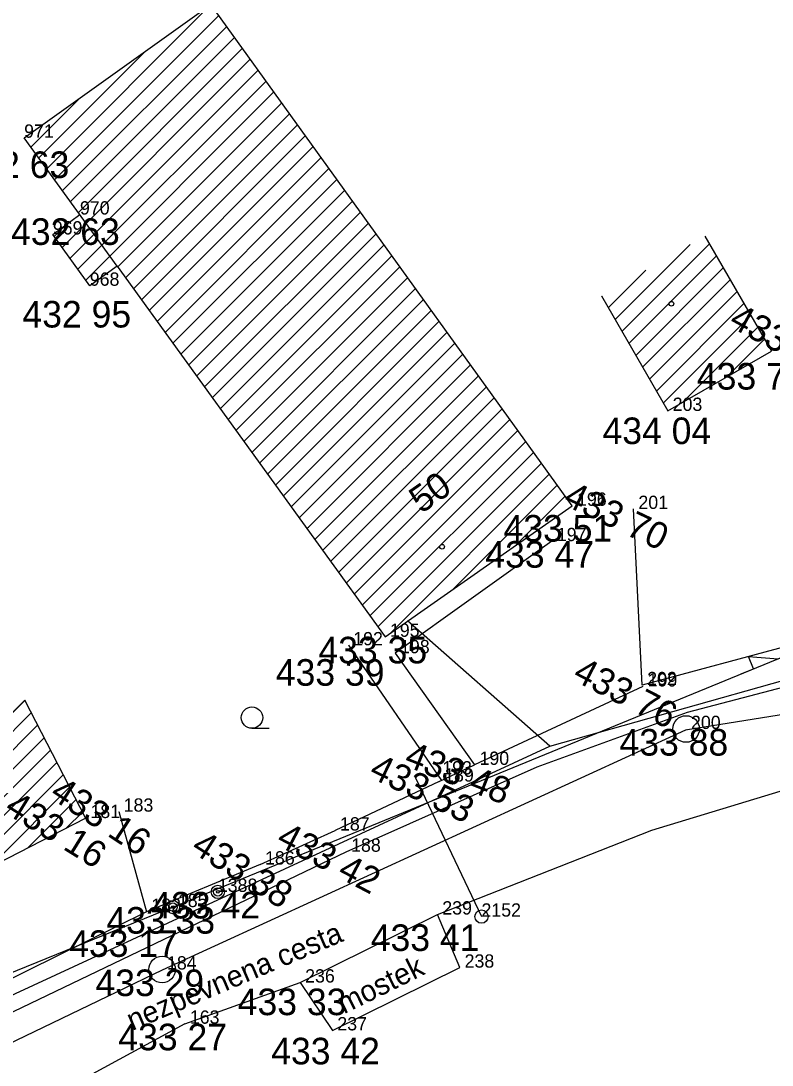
# Model space of a CAD drawing. Extents: x -559180 to -551373, y -1076947 to -1072071.
# Drawn here: x -554277.72 to -554249.45, y -1072656.57 to -1072617.27 of the extents above; entities that cross this region are included whole.
import ezdxf

# ---------------------------------------------------------------- set-up
doc = ezdxf.new("R2010")
doc.units = 0
for name, color, linetype in [('12_PLOTY', 7, 'Continuous'), ('13_PLOTY', 7, 'Continuous'), ('14_BUDOVY', 7, 'Continuous'), ('17_KOMUNIKACE', 7, 'Continuous'), ('18_POLOHOPIS', 7, 'Continuous'), ('1_VODA_ZN', 7, 'Continuous'), ('20_EL_ZN', 7, 'Continuous'), ('2_VODOVOD', 7, 'Continuous'), ('32', 7, 'Continuous'), ('3_BODY', 7, 'Continuous'), ('40_KANAL_ZN', 7, 'Continuous'), ('45_ZN_KULTURY', 7, 'Continuous'), ('47_ZN_STAV_OBJ$', 7, 'Continuous'), ('52_POPIS_UCELOVY', 7, 'Continuous'), ('54_C_POPISNA', 7, 'Continuous'), ('6_VYSKY', 7, 'Continuous'), ('kanal_stáv', 7, 'Continuous'), ('NNnadzemní', 7, 'Continuous')]:
    doc.layers.add(name, color=color, linetype=linetype)

# ---------------------------------------------------------------- blocks, each defined once
blk = doc.blocks.new('POINT_DISPLAY')
blk.add_line((0, 0), (0, 0))
blk = doc.blocks.new('SAK')
at = {"layer": '40_KANAL_ZN'}
blk.add_circle((0, 0), 0.5, dxfattribs=at)
blk = doc.blocks.new('SLB')
at = {"layer": '20_EL_ZN'}
for radius in [0.25, 0.158, 0.05]:
    blk.add_circle((0, 0), radius, dxfattribs=at)
blk = doc.blocks.new('ZAHRAD')
at = {"layer": '45_ZN_KULTURY'}
blk.add_line((0, 0), (0.65, 0.003), dxfattribs=at)
blk.add_circle((0, 0.403), 0.403, dxfattribs=at)
blk = doc.blocks.new('BZ')
at = {"layer": '47_ZN_STAV_OBJ$'}
blk.add_circle((0, 0), 0.0875, dxfattribs=at)
blk = doc.blocks.new('SV')
at = {"layer": '1_VODA_ZN'}
blk.add_circle((0, 0), 0.25, dxfattribs=at)
blk = doc.blocks.new('ELNN')
at = {"layer": '20_EL_ZN'}
for p, q in [((0.5, 0), (0.5, 0.5)), ((0.5, 0.5), (1.5, 0)), ((0, 0), (0.5, 0)), ((1.5, 0), (2.5, 0))]:
    blk.add_line(p, q, dxfattribs=at)
blk.add_lwpolyline([(2, 0.375), (2.5, 0), (2, -0.375)], dxfattribs=at)

msp = doc.modelspace()

# ---------------------------------------------------------------- linework, layer by layer
at = {"layer": '12_PLOTY'}
for p, q in [((-554254.34, -1072642.27), (-554254.67, -1072635.64)), ((-554246.37, -1072640.12), (-554254.34, -1072642.27)), ((-554254.32, -1072642.32), (-554260.65, -1072645.27)), ((-554261.98, -1072645.9), (-554260.65, -1072645.27)), ((-554261.98, -1072645.9), (-554265.9, -1072647.74)), ((-554274.04, -1072647.03), (-554273, -1072650.8)), ((-554268.72, -1072649.02), (-554265.9, -1072647.74)), ((-554268.72, -1072649.02), (-554273, -1072650.8)), ((-554273, -1072650.8), (-554297.59, -1072662.94))]:
    msp.add_line(p, q, dxfattribs=at)
at = {"layer": '13_PLOTY'}
for p, q in [((-554257.82, -1072644.56), (-554237.17, -1072638.75)), ((-554280.56, -1072655.09), (-554257.82, -1072644.56))]:
    msp.add_line(p, q, dxfattribs=at)
at = {"layer": '14_BUDOVY'}
for p, q in [((-554277.6, -1072621.67), (-554270.57, -1072616.66)), ((-554256.98, -1072635.52), (-554270.57, -1072616.66)), ((-554274.103, -1072626.5), (-554277.6, -1072621.67)), ((-554276.52, -1072625.31), (-554275.5, -1072624.56)), ((-554275.13, -1072627.24), (-554276.52, -1072625.31)), ((-554251.979, -1072625.369), (-554249.48, -1072629.7)), ((-554274.103, -1072626.5), (-554275.13, -1072627.24)), ((-554274.103, -1072626.5), (-554264.02, -1072640.45)), ((-554255.879, -1072627.619), (-554253.38, -1072631.95)), ((-554253.38, -1072631.95), (-554249.48, -1072629.7)), ((-554264.02, -1072640.45), (-554256.98, -1072635.52)), ((-554277.584, -1072642.828), (-554275.29, -1072647.27)), ((-554282.56, -1072651.03), (-554275.29, -1072647.27))]:
    msp.add_line(p, q, dxfattribs=at)
at = {"layer": '17_KOMUNIKACE'}
for p, q in [((-554287.42, -1072659.07), (-554265.48, -1072648.54)), ((-554267.21, -1072653.46), (-554262.05, -1072650.9)), ((-554271.55, -1072655.01), (-554267.21, -1072653.46)), ((-554271.55, -1072655.01), (-554278.88, -1072658.99))]:
    msp.add_line(p, q, dxfattribs=at)
for points in [[(-554265.48, -1072648.54), (-554258.291, -1072645.337), (-554252.64, -1072643.28), (-554245.883, -1072641.516), (-554239.16, -1072640.26)], [(-554262.05, -1072650.9), (-554253.983, -1072647.725), (-554241.92, -1072644.07)]]:
    msp.add_lwpolyline(points, dxfattribs=at)
at = {"layer": '18_POLOHOPIS'}
for p, q in [((-554257.74, -1072636.85), (-554263.64, -1072641.07)), ((-554257.82, -1072644.56), (-554263.171, -1072639.855)), ((-554265.4, -1072640.77), (-554261.892, -1072645.859)), ((-554263.64, -1072641.07), (-554260.65, -1072645.27)), ((-554261.21, -1072652.9), (-554262.05, -1072650.9)), ((-554266, -1072655.26), (-554261.21, -1072652.9)), ((-554267.21, -1072653.46), (-554266, -1072655.26))]:
    msp.add_line(p, q, dxfattribs=at)
at = {"layer": '2_VODOVOD'}
msp.add_line((-554262.89, -1072645.73), (-554260.39, -1072650.98), dxfattribs=at)
at = {"layer": '32'}
for p, q in [((-554276.75, -1072622.84), (-554270.57, -1072616.66)), ((-554276.452, -1072623.249), (-554270.274, -1072617.071)), ((-554276.155, -1072623.659), (-554269.978, -1072617.482)), ((-554275.857, -1072624.068), (-554269.682, -1072617.893)), ((-554275.56, -1072624.478), (-554269.385, -1072618.304)), ((-554277.047, -1072622.43), (-554273.031, -1072618.414)), ((-554276.17, -1072625.796), (-554269.089, -1072618.715)), ((-554275.874, -1072626.207), (-554268.793, -1072619.126)), ((-554275.578, -1072626.618), (-554268.497, -1072619.537)), ((-554277.345, -1072622.021), (-554275.492, -1072620.168)), ((-554275.282, -1072627.029), (-554268.201, -1072619.948)), ((-554274.079, -1072626.533), (-554267.905, -1072620.359)), ((-554273.782, -1072626.944), (-554267.609, -1072620.77)), ((-554273.486, -1072627.354), (-554267.313, -1072621.181)), ((-554273.189, -1072627.764), (-554267.016, -1072621.592)), ((-554272.892, -1072628.175), (-554266.72, -1072622.003)), ((-554272.596, -1072628.585), (-554266.424, -1072622.414)), ((-554272.299, -1072628.996), (-554266.128, -1072622.825)), ((-554272.002, -1072629.406), (-554265.832, -1072623.236)), ((-554271.706, -1072629.817), (-554265.536, -1072623.647)), ((-554271.409, -1072630.227), (-554265.24, -1072624.057)), ((-554271.112, -1072630.637), (-554264.943, -1072624.468)), ((-554276.466, -1072625.385), (-554276.035, -1072624.953)), ((-554270.816, -1072631.048), (-554264.647, -1072624.879)), ((-554270.519, -1072631.458), (-554264.351, -1072625.29)), ((-554270.222, -1072631.869), (-554264.055, -1072625.701)), ((-554255.362, -1072628.516), (-554252.536, -1072625.691)), ((-554255.103, -1072628.964), (-554251.807, -1072625.668)), ((-554269.926, -1072632.279), (-554263.759, -1072626.112)), ((-554254.844, -1072629.413), (-554251.548, -1072626.116)), ((-554269.629, -1072632.69), (-554263.463, -1072626.523)), ((-554254.585, -1072629.861), (-554251.289, -1072626.565)), ((-554269.332, -1072633.1), (-554263.167, -1072626.934)), ((-554255.62, -1072628.067), (-554254.208, -1072626.655)), ((-554269.036, -1072633.511), (-554262.87, -1072627.345)), ((-554254.327, -1072630.309), (-554251.03, -1072627.013)), ((-554268.739, -1072633.921), (-554262.574, -1072627.756)), ((-554254.068, -1072630.758), (-554250.772, -1072627.461)), ((-554253.809, -1072631.206), (-554250.513, -1072627.91)), ((-554268.442, -1072634.331), (-554262.278, -1072628.167)), ((-554253.551, -1072631.654), (-554250.254, -1072628.358)), ((-554268.146, -1072634.742), (-554261.982, -1072628.578)), ((-554252.81, -1072631.621), (-554249.996, -1072628.807)), ((-554267.849, -1072635.152), (-554261.686, -1072628.989)), ((-554251.139, -1072630.657), (-554249.737, -1072629.255)), ((-554267.552, -1072635.563), (-554261.39, -1072629.4)), ((-554267.256, -1072635.973), (-554261.094, -1072629.811)), ((-554266.959, -1072636.384), (-554260.798, -1072630.222)), ((-554266.662, -1072636.794), (-554260.501, -1072630.633)), ((-554266.366, -1072637.205), (-554260.205, -1072631.044)), ((-554266.069, -1072637.615), (-554259.909, -1072631.455)), ((-554265.772, -1072638.025), (-554259.613, -1072631.866)), ((-554265.476, -1072638.436), (-554259.317, -1072632.277)), ((-554265.179, -1072638.846), (-554259.021, -1072632.688)), ((-554264.882, -1072639.257), (-554258.725, -1072633.099)), ((-554264.586, -1072639.667), (-554258.428, -1072633.51)), ((-554264.289, -1072640.078), (-554258.132, -1072633.921)), ((-554263.801, -1072640.297), (-554257.836, -1072634.332)), ((-554261.442, -1072638.645), (-554257.54, -1072634.743)), ((-554259.083, -1072636.992), (-554257.244, -1072635.154)), ((-554283.66, -1072648.919), (-554277.579, -1072642.838)), ((-554283.64, -1072648.913), (-554277.574, -1072642.847)), ((-554283.401, -1072649.381), (-554277.333, -1072643.314)), ((-554283.162, -1072649.85), (-554277.092, -1072643.78)), ((-554282.923, -1072650.318), (-554276.852, -1072644.246)), ((-554282.684, -1072650.786), (-554276.611, -1072644.713)), ((-554281.858, -1072650.667), (-554276.37, -1072645.179)), ((-554280.393, -1072649.909), (-554276.129, -1072645.645)), ((-554278.929, -1072649.152), (-554275.888, -1072646.111)), ((-554277.464, -1072648.394), (-554275.647, -1072646.578)), ((-554276, -1072647.637), (-554275.407, -1072647.044))]:
    msp.add_line(p, q, dxfattribs=at)
at = {"layer": 'kanal_stáv'}
msp.add_lwpolyline([(-554211.63, -1072637.36), (-554252.71, -1072643.96), (-554272.41, -1072652.99), (-554296.03, -1072664.39), (-554307.43, -1072677), (-554325.75, -1072687.76), (-554359.23, -1072706.8), (-554394.89, -1072727.06), (-554464.39, -1072765.62), (-554508.8, -1072789.43), (-554533.01, -1072802.97), (-554568.24, -1072822.24), (-554587.98, -1072832.41), (-554601.02, -1072839.21), (-554624.92, -1072852.09), (-554662.69, -1072873.08), (-554684.61, -1072885), (-554705.04, -1072896.44), (-554749.99, -1072921.56), (-554804.76, -1072951.95)], dxfattribs=at)
at = {"layer": 'NNnadzemní'}
for q in [(-554234.01, -1072635.03), (-554299.5, -1072661.83)]:
    msp.add_line((-554272, -1072650.62), q, dxfattribs=at)

# ---------------------------------------------------------------- block references
at = {"layer": '1_VODA_ZN'}
for p in [(-554277.6, -1072621.67), (-554275.5, -1072624.56), (-554276.52, -1072625.31), (-554275.13, -1072627.24), (-554249.48, -1072629.7), (-554253.38, -1072631.95), (-554256.98, -1072635.52), (-554254.67, -1072635.64), (-554257.74, -1072636.85), (-554264.02, -1072640.45), (-554265.4, -1072640.77), (-554263.64, -1072641.07), (-554254.34, -1072642.27), (-554254.32, -1072642.32), (-554252.69, -1072643.92), (-554260.65, -1072645.27), (-554262.05, -1072645.63), (-554261.98, -1072645.9), (-554275.29, -1072647.27), (-554274.04, -1072647.03), (-554265.9, -1072647.74), (-554265.48, -1072648.54), (-554268.72, -1072649.02), (-554270.31, -1072650.05), (-554273, -1072650.8), (-554272, -1072650.62), (-554262.05, -1072650.9), (-554260.39, -1072650.98), (-554261.21, -1072652.9), (-554272.41, -1072652.97), (-554267.21, -1072653.46), (-554271.55, -1072655.01), (-554266, -1072655.26)]:
    msp.add_blockref('POINT_DISPLAY', p, dxfattribs=at)
at = {"layer": '1_VODA_ZN', "rotation": 90}
msp.add_blockref('SV', (-554260.39, -1072650.98), dxfattribs=at)
at = {"layer": '20_EL_ZN', "xscale": 0.9999987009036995, "yscale": 0.9999987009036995, "rotation": 22.311724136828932}
msp.add_blockref('ELNN', (-554250.614, -1072641.844), dxfattribs=at)
at = {"layer": '20_EL_ZN'}
for p in [(-554270.31, -1072650.05), (-554272, -1072650.62)]:
    msp.add_blockref('SLB', p, dxfattribs=at)
at = {"layer": '32'}
for p in [(-554255.879, -1072627.619), (-554266.888, -1072636.354)]:
    msp.add_blockref('POINT_DISPLAY', p, dxfattribs=at)
at = {"layer": '40_KANAL_ZN'}
for p in [(-554252.69, -1072643.92), (-554272.41, -1072652.97)]:
    msp.add_blockref('SAK', p, dxfattribs=at)
at = {"layer": '45_ZN_KULTURY'}
msp.add_blockref('ZAHRAD', (-554269.026, -1072643.893), dxfattribs=at)
at = {"layer": '47_ZN_STAV_OBJ$'}
for p in [(-554253.242, -1072627.917), (-554261.871, -1072637.06)]:
    msp.add_blockref('BZ', p, dxfattribs=at)

# ---------------------------------------------------------------- texts
at = {"layer": '3_BODY'}
for s, p in [('971', (-554277.6, -1072621.67)), ('970', (-554275.5, -1072624.56)), ('969', (-554276.52, -1072625.31)), ('968', (-554275.13, -1072627.24)), (' 203', (-554253.38, -1072631.95)), (' 196', (-554256.98, -1072635.52)), (' 201', (-554254.67, -1072635.64)), (' 197', (-554257.74, -1072636.85)), (' 195', (-554264.02, -1072640.45)), (' 192', (-554265.4, -1072640.77)), (' 198', (-554263.64, -1072641.07)), (' 202', (-554254.34, -1072642.27)), (' 199', (-554254.32, -1072642.32)), (' 200', (-554252.69, -1072643.92)), (' 190', (-554260.65, -1072645.27)), (' 193', (-554262.05, -1072645.63)), (' 189', (-554261.98, -1072645.9)), (' 183', (-554274.04, -1072647.03)), (' 181', (-554275.29, -1072647.27)), (' 187', (-554265.9, -1072647.74)), (' 188', (-554265.48, -1072648.54)), (' 186', (-554268.72, -1072649.02)), ('1388', (-554270.31, -1072650.05)), (' 185', (-554272, -1072650.62)), (' 182', (-554273, -1072650.8)), (' 239', (-554262.05, -1072650.9)), ('2152', (-554260.39, -1072650.98)), (' 184', (-554272.41, -1072652.97)), (' 238', (-554261.21, -1072652.9)), (' 236', (-554267.21, -1072653.46)), (' 163', (-554271.55, -1072655.01)), (' 237', (-554266, -1072655.26))]:
    msp.add_text(s, height=0.5, dxfattribs=at).set_placement(p)
at = {"layer": '52_POPIS_UCELOVY'}
for s, height, rotation, p in [('nezpevnena cesta', 0.79998, 23.015, (-554273.532, -1072655.283)), ('mostek', 0.8, 26.2292, (-554265.566, -1072654.657))]:
    msp.add_text(s, height=height, rotation=rotation, dxfattribs=at).set_placement(p)
at = {"layer": '54_C_POPISNA'}
msp.add_text('50', height=1, rotation=35.0029, dxfattribs=at).set_placement((-554262.656, -1072635.839))
at = {"layer": '6_VYSKY'}
for s, p in [('432 63', (-554279.991, -1072623.185)), ('432 63', (-554278.091, -1072625.703)), ('432 95', (-554277.664, -1072628.812)), ('433 72', (-554252.282, -1072631.147)), ('434 04', (-554255.835, -1072633.198)), ('433 51', (-554259.559, -1072636.867)), ('433 47', (-554260.245, -1072637.85)), ('433 35', (-554266.525, -1072641.45)), ('433 39', (-554268.129, -1072642.291)), ('433 88', (-554255.195, -1072644.92)), ('433 42', (-554272.815, -1072651.05)), ('433 42', (-554272.815, -1072651.05)), ('433 33', (-554274.505, -1072651.62)), ('433 41', (-554264.555, -1072652.273)), ('433 17', (-554275.905, -1072652.495)), ('433 29', (-554274.915, -1072653.97)), ('433 33', (-554269.563, -1072654.688)), ('433 27', (-554274.055, -1072656.01)), ('433 42', (-554268.302, -1072656.539))]:
    msp.add_text(s, height=1, dxfattribs=at).set_placement(p)
for s, rotation, p in [('433 67', 331.3076, (-554251.127, -1072628.744)), ('433 70', 334.4916, (-554257.362, -1072635.464)), ('433 76', 332.5728, (-554257.004, -1072642.055)), ('433 48', 338.5784, (-554263.347, -1072645.286)), ('433 53', 334.1398, (-554264.67, -1072645.707)), ('433 16', 326.6631, (-554276.683, -1072646.488)), ('433 16', 328.2053, (-554278.392, -1072647.048)), ('433 42', 332.2677, (-554268.162, -1072648.259)), ('433 38', 327.4672, (-554271.37, -1072648.516))]:
    msp.add_text(s, height=1, rotation=rotation, dxfattribs=at).set_placement(p)

doc.saveas('drawing.dxf')
